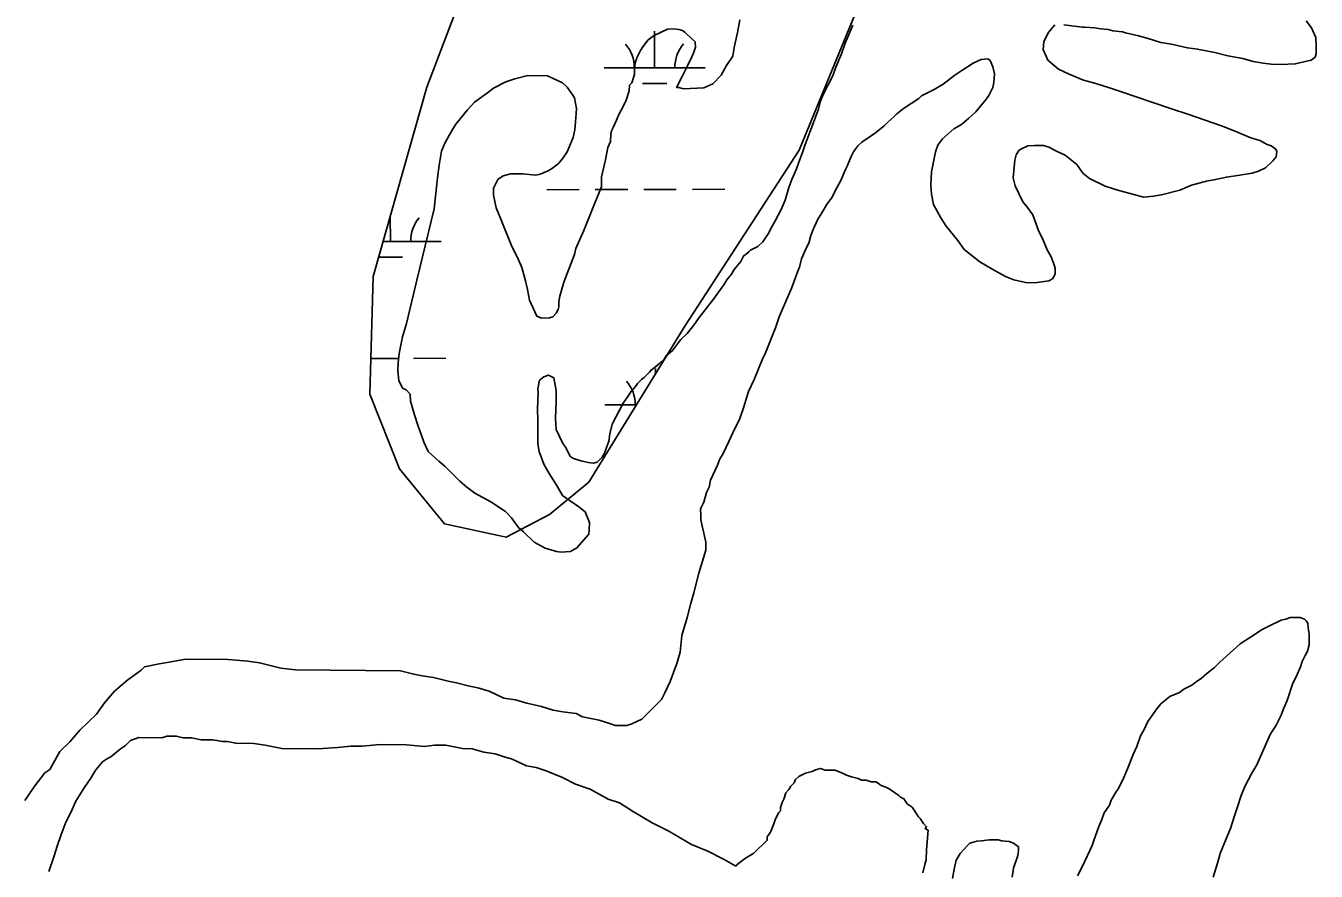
# Model space of a CAD drawing. Extents: x 3355677 to 3393573, y 612928 to 638357.
# Drawn here: x 3372112 to 3373387, y 625120 to 625954 of the extents above; entities that cross this region are included whole.
import ezdxf

# ---------------------------------------------------------------- set-up
doc = ezdxf.new("R2010")
doc.units = 0
doc.layers.add('V-SITE-VEGE', color=7, linetype='Continuous')
doc.layers.add('V-WETL-SWMP', color=7, linetype='Continuous')

msp = doc.modelspace()

# ---------------------------------------------------------------- linework, layer by layer
at = {"layer": 'V-SITE-VEGE'}
for points in [[(3372574, 625787.4), (3372576.5, 625774.7), (3372581.1, 625763.6), (3372591.5, 625738.2), (3372598.7, 625723.4), (3372601.8, 625716), (3372605.4, 625702.7), (3372607.4, 625694.3), (3372609.4, 625683.7), (3372614.6, 625672.1), (3372616.7, 625667.8), (3372621.4, 625665.7), (3372629.3, 625666.1), (3372632.5, 625667.1), (3372635.7, 625670.8), (3372637.8, 625674.5), (3372638.4, 625677.1), (3372638.4, 625681.9), (3372639.5, 625687.7), (3372643.3, 625701.3), (3372654.1, 625728.7), (3372655.3, 625734.5), (3372663.3, 625752.3), (3372673.6, 625778.6), (3372680.6, 625795.4), (3372680.7, 625805.4), (3372684.5, 625822.3), (3372686.8, 625834.4), (3372689.5, 625840.2), (3372690, 625847.6), (3372690.6, 625850.7), (3372692.2, 625853.9), (3372695.4, 625861.2), (3372697.6, 625867), (3372702.4, 625875.4), (3372705.1, 625881.2), (3372707.8, 625890.1), (3372708.4, 625895.9), (3372710.6, 625898), (3372713.3, 625906.4), (3372713.3, 625911.7), (3372713.9, 625918), (3372715.5, 625922.8), (3372719.3, 625930.1), (3372721.4, 625933.8), (3372726.8, 625940.6), (3372732.6, 625944.8), (3372745.9, 625951), (3372752.2, 625951.4), (3372756.9, 625950.9), (3372760.6, 625949.8), (3372763.2, 625947.7), (3372764.8, 625946.1), (3372773.2, 625938.6), (3372773.6, 625933.3), (3372771.5, 625927.5), (3372769.9, 625923.9), (3372765.6, 625914.9), (3372760.2, 625904.4), (3372754.8, 625893.4), (3372756.9, 625893.4), (3372761.7, 625892.3), (3372781.7, 625893.2), (3372790.7, 625897.3), (3372798.7, 625905.7), (3372804.1, 625915.1), (3372810.5, 625924.5), (3372811.6, 625933), (3372814.9, 625947.7), (3372817.2, 625960.4)], [(3372928.9, 625955.1), (3372921.4, 625937.2), (3372917.6, 625926.7), (3372912.2, 625913.6), (3372909, 625905.2), (3372899.8, 625887.3), (3372897.1, 625880), (3372894.9, 625872.1), (3372886.3, 625849.5), (3372881.4, 625836.3), (3372879.3, 625829.5), (3372875.5, 625820), (3372873.3, 625813.2), (3372868.5, 625802.7), (3372865.8, 625794.8), (3372861.9, 625782.2), (3372858.2, 625773.2), (3372851.7, 625761.2), (3372848, 625754.3), (3372845.8, 625750.1), (3372839.9, 625741.2), (3372835.2, 625736.5), (3372827.7, 625732.9), (3372826.1, 625731.3), (3372820.8, 625727.2), (3372818.1, 625721.9), (3372814.9, 625717.7), (3372811.7, 625714), (3372809.1, 625709.3), (3372807.5, 625707.2), (3372804.3, 625703.6), (3372801.6, 625698.8), (3372796.2, 625691.5), (3372791.4, 625684.7), (3372777, 625666.4), (3372771.7, 625659), (3372765.3, 625650.6), (3372758.9, 625644.9), (3372756.7, 625641.7), (3372750.9, 625633.9), (3372744.5, 625628.7), (3372742.4, 625625.5), (3372738.1, 625621.3), (3372734.4, 625618.2), (3372729.6, 625614.6), (3372728, 625612.5), (3372722.7, 625607.2), (3372720, 625605.2), (3372716.3, 625601.5), (3372714.1, 625598.4), (3372709.9, 625593.6), (3372707.2, 625589.4), (3372701.9, 625582.1), (3372691.1, 625561.1), (3372688.9, 625551.6), (3372687.8, 625544.3), (3372683.5, 625532.7), (3372681.3, 625528.5), (3372676.5, 625523.8)], [(3373329.6, 625811.1), (3373336.5, 625814.2), (3373343.9, 625821), (3373347.1, 625825.2), (3373347.7, 625830.5), (3373346.7, 625832.6), (3373342, 625835.8), (3373338.3, 625837.4), (3373330.9, 625841.2), (3373322, 625843.9), (3373305.7, 625850.9), (3373293.1, 625855.8), (3373259.9, 625867.2), (3373243.6, 625872.6), (3373225.2, 625878.6), (3373194.2, 625889.4), (3373182.6, 625893.2), (3373169, 625897.5), (3373156.9, 625900.8), (3373142.7, 625906.7), (3373132.2, 625911.6), (3373121.7, 625920.6), (3373117, 625931.2), (3373117.6, 625938.6), (3373121.9, 625947.5), (3373126.7, 625953.3), (3373128.3, 625955.4)], [(3373137.3, 625955.3), (3373147.9, 625954.2), (3373155.8, 625953), (3373157.9, 625953), (3373167.9, 625952.4), (3373173.7, 625951.3), (3373181.1, 625950.7), (3373185.8, 625949.6), (3373195.3, 625948.5), (3373198.4, 625947.4), (3373211.1, 625944.6), (3373220.5, 625941.9), (3373233.2, 625938.1), (3373243.7, 625936.4), (3373259.5, 625932.6), (3373269.5, 625931.4), (3373286.4, 625928.1), (3373299.5, 625924.8), (3373314.3, 625922.1), (3373324.3, 625919.3), (3373334.3, 625917.7), (3373342.2, 625916.5), (3373351.7, 625916.4), (3373365.9, 625916.8), (3373381.8, 625920.4), (3373385.5, 625923.5), (3373386.6, 625927.2), (3373386.6, 625934.1), (3373386.2, 625943), (3373382.1, 625952.6), (3373376.8, 625959.5)], [(3372889.6, 625753.4), (3372894, 625762.9), (3372898.2, 625769.7), (3372903.6, 625778.6), (3372907.9, 625784.4), (3372913.2, 625794.4), (3372917, 625801.7), (3372921.8, 625812.7), (3372923.4, 625815.9), (3372927.2, 625825.4), (3372929.4, 625830.1), (3372933.7, 625835.8), (3372937.9, 625839.5), (3372951.2, 625848.9), (3372959.7, 625855.7), (3372963.4, 625859.3), (3372969.3, 625864.5), (3372972.5, 625867.7), (3372978.8, 625872.9), (3372994.2, 625882.8), (3372996.9, 625885.4), (3373009.1, 625891.6), (3373018.1, 625896.8), (3373029.8, 625905.7), (3373037.7, 625910.9), (3373047.8, 625917.6), (3373055.8, 625921.2), (3373062.1, 625921.7), (3373064.7, 625920.1), (3373067.3, 625913.8), (3373068.8, 625906.9), (3373068.2, 625898.5), (3373067.1, 625893.7), (3373063.4, 625885.8), (3373060.1, 625881.1), (3373056.4, 625876.9), (3373050.5, 625869.6), (3373046.3, 625865.9), (3373043.6, 625863.3), (3373036.2, 625857.1), (3373028.8, 625852.9), (3373017.6, 625843), (3373012.8, 625836.7), (3373010.6, 625829.9), (3373006.7, 625810.4), (3373006.1, 625797.2), (3373006.5, 625788.2), (3373008.6, 625778.2), (3373015.8, 625764.9), (3373021, 625756.5), (3373032.5, 625742.6), (3373038.8, 625733.6), (3373054.5, 625721.3), (3373067.1, 625713.8), (3373079.7, 625706.9), (3373088.1, 625703.6), (3373099.6, 625700.9), (3373108.6, 625700.8), (3373122.4, 625702.8), (3373126.1, 625704.8), (3373128.2, 625708), (3373128.7, 625710.1), (3373128.8, 625714.8), (3373127.8, 625718.6), (3373124.7, 625726.5), (3373121, 625733.4), (3373116.4, 625744.5), (3373112.8, 625751.4), (3373106.6, 625767.8), (3373101.4, 625775.2), (3373096.7, 625780.6), (3373089.4, 625796.4), (3373087.4, 625804.4), (3373088, 625811.2), (3373089.1, 625821.8), (3373090.2, 625827), (3373092.9, 625831.2), (3373095, 625832.8), (3373101.9, 625835.9), (3373108.3, 625836.4), (3373117.2, 625836.3), (3373122.5, 625834.7), (3373130.9, 625830.4), (3373138.8, 625826.6), (3373150.3, 625817.5), (3373156, 625809), (3373162.8, 625803.7), (3373178.1, 625796.2), (3373191.7, 625791.8), (3373206.5, 625788), (3373215.9, 625785.3), (3373226, 625786.2), (3373233.9, 625787.7), (3373251.9, 625792.3), (3373263.5, 625797), (3373278.3, 625801.1), (3373287.3, 625802.6), (3373297.9, 625805.1), (3373311.1, 625807.1), (3373323.3, 625809.1), (3373329.6, 625811.1)], [(3372676.5, 625523.8), (3372672.8, 625522.8), (3372667.6, 625523.3), (3372660.2, 625525), (3372652.8, 625527.2), (3372649.7, 625529.3), (3372645.5, 625538.3), (3372642.4, 625542), (3372635.7, 625555.8), (3372635.3, 625566.9), (3372635.9, 625584.3), (3372636, 625594.3), (3372633.5, 625607), (3372628.3, 625609.7), (3372623.5, 625608.1), (3372619.3, 625604.5), (3372617.6, 625596.1), (3372618.1, 625592.4), (3372617.4, 625576), (3372617.8, 625564.9), (3372617.6, 625541.7), (3372619.1, 625534.3), (3372623.8, 625521.6), (3372629, 625512.6), (3372636.8, 625499.9), (3372642, 625490.9), (3372648.8, 625486.1), (3372658.2, 625479.6), (3372664.5, 625474.8), (3372668.6, 625464.2), (3372668.5, 625456.9), (3372668, 625452.7), (3372656.3, 625439), (3372649.9, 625435.4), (3372640.9, 625435), (3372636.2, 625435.5), (3372625.1, 625438.8), (3372614.1, 625444.7), (3372603.6, 625454.8), (3372598.4, 625459.6), (3372591.6, 625468.6), (3372585.9, 625475), (3372571.2, 625484.7), (3372555.5, 625493.2), (3372547.6, 625499.1), (3372540.8, 625505), (3372534, 625511.4), (3372526.2, 625519.4), (3372519.9, 625524.7), (3372509.4, 625534.3), (3372505.3, 625542.8), (3372499.6, 625559.2), (3372496, 625570.3), (3372491.9, 625584), (3372491.5, 625590.9), (3372487.8, 625595.1), (3372484.1, 625596.8), (3372480.5, 625604.2), (3372479.5, 625613.7), (3372479.6, 625622.1), (3372480.8, 625631.1), (3372484.1, 625647.4), (3372487.9, 625660.6), (3372498.3, 625703.2), (3372515.3, 625773.7), (3372516.5, 625785.8), (3372518.7, 625804.3), (3372520.4, 625816.9), (3372522.7, 625830.6), (3372525.9, 625838.5), (3372533.4, 625852.2), (3372536.6, 625857.4), (3372548.4, 625871.5), (3372555.3, 625878.9), (3372568, 625888.2), (3372573.9, 625892.9), (3372586.1, 625899.2), (3372595.1, 625902.2), (3372607.7, 625905.3), (3372627.3, 625905.1), (3372642, 625898.1), (3372646.7, 625893.9), (3372652.4, 625885.9), (3372654, 625883.2), (3372656, 625872.7), (3372655.4, 625863.7), (3372654.2, 625851.6), (3372652.6, 625844.2), (3372646.6, 625830), (3372641.8, 625822.7), (3372638.1, 625818.5), (3372632.2, 625813.8), (3372628, 625811.2), (3372620.1, 625808.1), (3372615.8, 625807.1), (3372602.6, 625808.3), (3372591, 625808.4), (3372583.6, 625806.3), (3372578.3, 625802.7), (3372574, 625794.3), (3372574, 625787.4)], [(3372111, 625189.7), (3372120.9, 625204.2), (3372130.7, 625217.1), (3372135.6, 625220.3), (3372145.5, 625238), (3372155.3, 625247.7), (3372165.2, 625259), (3372181.6, 625275), (3372189.8, 625286.3), (3372199.6, 625297.6), (3372212.7, 625308.8), (3372225.8, 625318.5), (3372229.1, 625321.7), (3372243.7, 625324.8), (3372253.4, 625326.3), (3372269.7, 625329.4), (3372311.9, 625329), (3372331.4, 625327.2), (3372342.7, 625325.5), (3372363.8, 625320.4), (3372378.4, 625318.7), (3372482.2, 625317.7), (3372495.2, 625314.4), (3372503.3, 625312.7), (3372514.6, 625311), (3372522.7, 625309.3), (3372529.2, 625307.6), (3372537.3, 625305.9), (3372550.3, 625302.5), (3372558.4, 625300.8), (3372569.7, 625297.5), (3372584.2, 625290.8), (3372595.6, 625289.1), (3372606.9, 625285.8), (3372621.5, 625282.4), (3372632.8, 625279), (3372642.5, 625277.3), (3372655.5, 625275.6), (3372662, 625272.3), (3372678.2, 625268.9), (3372684.7, 625267.2), (3372694.4, 625263.9), (3372705.7, 625263.8), (3372710.6, 625265.3), (3372720.4, 625270.1), (3372740, 625289.4), (3372743.3, 625295.9), (3372748.3, 625307.2), (3372755, 625325), (3372758.3, 625336.3), (3372760.1, 625352.5), (3372765.1, 625370.4), (3372768.5, 625383.3), (3372771.8, 625394.6), (3372776.9, 625414.1), (3372783.6, 625436.7), (3372783.7, 625444.8), (3372778.9, 625466.9), (3372778.9, 625472.2), (3372778.5, 625477), (3372779, 625479.1), (3372781.7, 625484.3), (3372784.4, 625493.8), (3372787.1, 625499), (3372788.2, 625505.9), (3372795.2, 625520.6), (3372797.4, 625526.9), (3372800.6, 625531.6), (3372806.5, 625544.2), (3372810.3, 625552.6), (3372817.3, 625566.8), (3372821, 625577.3), (3372825.9, 625593.6), (3372831.3, 625605.2), (3372839.4, 625624.6), (3372842.6, 625631.5), (3372852.4, 625656.2), (3372856.2, 625667.2), (3372868.6, 625696.1), (3372874.5, 625712.4), (3372876.1, 625716.1), (3372878.3, 625724.5), (3372883.2, 625735.6), (3372885.3, 625739.8), (3372887.5, 625747.6), (3372889.6, 625753.4)], [(3373378.8, 625360.2), (3373378.3, 625364.9), (3373376.7, 625367.1), (3373375.2, 625368.7), (3373370.9, 625370.3), (3373360.9, 625370.4), (3373356.7, 625368.8), (3373351.9, 625367.8), (3373339.2, 625361.6), (3373333.4, 625358.5), (3373320.6, 625350.2), (3373311.6, 625344.4), (3373291.4, 625326.2), (3373286.1, 625320.9), (3373278.7, 625315.2), (3373273.3, 625310.5), (3373268, 625306.9), (3373263.8, 625303.7), (3373255.8, 625299.6), (3373251.6, 625296.5), (3373242, 625292.3), (3373233, 625285), (3373229.3, 625280.3), (3373220.2, 625267.7), (3373216.4, 625259.3), (3373213.2, 625253.5), (3373209.4, 625243), (3373205.7, 625235.2), (3373200.2, 625221), (3373196.5, 625212.6), (3373191.1, 625201), (3373189.5, 625198.9), (3373184.1, 625190), (3373182.5, 625185.2), (3373178.8, 625180), (3373177.2, 625177.4), (3373175, 625171.1), (3373171.8, 625164.2), (3373167.4, 625151.1), (3373165.3, 625145.3)], [(3373284.7, 625114.2), (3373289.1, 625127.8), (3373291.8, 625137.3), (3373297.7, 625152), (3373302.1, 625162), (3373305.9, 625174.6), (3373308.6, 625182.5), (3373312.4, 625194.6), (3373316.1, 625203.5), (3373323.1, 625216.7), (3373328, 625225.1), (3373337.6, 625246.6), (3373341.4, 625255.5), (3373346.8, 625263.4), (3373352.1, 625273.9), (3373354.3, 625280.2), (3373358.1, 625288.6), (3373363.5, 625305.5), (3373366.7, 625311.8), (3373371, 625321.7), (3373372.7, 625327), (3373375.9, 625332.8), (3373378, 625337), (3373379.7, 625343.3), (3373379.8, 625354.4), (3373378.8, 625360.2)], [(3372813.2, 625124.8), (3372801.9, 625131.4), (3372785.7, 625139.7), (3372769.6, 625146.3), (3372747, 625159.5), (3372730.8, 625167.8), (3372711.4, 625179.3), (3372698.5, 625187.5), (3372687.2, 625190.9), (3372669.4, 625200.8), (3372654.9, 625205.8), (3372642, 625212.4), (3372625.8, 625219.1), (3372616.1, 625222.4), (3372606.4, 625224.1), (3372591.8, 625230.7), (3372585.3, 625232.4), (3372575.6, 625235.7), (3372564.3, 625237.5), (3372552.9, 625240.8), (3372543.2, 625240.9), (3372527, 625244.3), (3372515.6, 625244.4), (3372505.9, 625242.9), (3372488.1, 625244.7), (3372462.1, 625244.9), (3372444.2, 625243.4), (3372432.9, 625243.5), (3372419.9, 625242), (3372400.4, 625240.6), (3372364.7, 625240.9), (3372348.5, 625244.3), (3372337.1, 625246), (3372319.3, 625246.2), (3372311.2, 625247.9), (3372306.3, 625247.9), (3372296.6, 625249.6), (3372285.2, 625249.7), (3372275.5, 625251.5), (3372267.4, 625251.5), (3372260.9, 625253.2), (3372251.2, 625253.3), (3372246.3, 625251.7), (3372223.6, 625251.9), (3372215.4, 625248.8), (3372210.5, 625243.9), (3372205.6, 625240.7), (3372195.8, 625232.7), (3372192.5, 625231.1), (3372187.6, 625227.9), (3372181.1, 625219.9), (3372176.1, 625211.8), (3372169.5, 625202.1), (3372161.3, 625189.2), (3372156.3, 625177.9), (3372151.4, 625168.2), (3372146.4, 625155.3), (3372143.1, 625145.5), (3372139.7, 625134.2), (3372134.7, 625119.7)], [(3372942.2, 625209.7), (3372937.3, 625209.7), (3372934.1, 625211.4), (3372927.6, 625213.1), (3372922.8, 625214.7), (3372919.5, 625216.4), (3372911.5, 625219.7), (3372901.7, 625219.8), (3372896.9, 625221.4), (3372892, 625219.9), (3372888.7, 625218.3), (3372882.2, 625216.7), (3372875.7, 625213.5), (3372872.4, 625210.3), (3372870.8, 625207.1), (3372867.5, 625203.9), (3372865.8, 625200.6), (3372862.6, 625197.4), (3372860.9, 625190.9), (3372859.2, 625187.7), (3372857.6, 625182.9), (3372857.5, 625179.6), (3372855.9, 625178), (3372852.6, 625171.5), (3372850.9, 625166.7), (3372847.6, 625158.6), (3372844.3, 625153.8), (3372844.3, 625150.5), (3372831.2, 625137.6), (3372823, 625132.8), (3372814.8, 625126.4), (3372813.2, 625124.8)], [(3372998.2, 625118.3), (3372999.9, 625126.4), (3373001.5, 625131.2), (3373001.6, 625141), (3373003.4, 625160.4), (3373000.2, 625162.1), (3373001.8, 625163.7), (3372998.6, 625167), (3372995.4, 625171.9), (3372993.8, 625173.5), (3372987.4, 625183.3), (3372982.6, 625186.6), (3372979.4, 625191.5), (3372976.1, 625193.1), (3372974.5, 625194.8), (3372964.8, 625201.4), (3372961.6, 625203), (3372956.8, 625204.7), (3372951.9, 625208), (3372947.1, 625208), (3372942.2, 625209.7)], [(3373086.4, 625113.9), (3373087.5, 625122.8), (3373091.9, 625135.4), (3373092.4, 625140.7), (3373092.5, 625143.9), (3373087.7, 625147.6), (3373083.5, 625149.2), (3373076.2, 625149.8), (3373072.5, 625150.9), (3373063.5, 625151), (3373056.1, 625150), (3373051.4, 625149.5), (3373044.5, 625147.5), (3373041.8, 625144.9), (3373034.9, 625137.5), (3373031.1, 625130.7), (3373029, 625121.8), (3373027.3, 625112.8)], [(3373165.3, 625145.3), (3373155.7, 625124.9), (3373150.7, 625115.3)]]:
    msp.add_lwpolyline(points, dxfattribs=at)
at = {"layer": 'V-WETL-SWMP'}
for p, q in [((3372733.1, 625913), (3372733, 625949)), ((3372683.1, 625912.9), (3372783.1, 625913.1)), ((3372721.1, 625897.5), (3372745.1, 625897.6)), ((3372626.5, 625792.6), (3372658.5, 625792.7)), ((3372674.5, 625792.8), (3372706.5, 625792.8)), ((3372722.5, 625792.9), (3372754.5, 625793)), ((3372770.5, 625793), (3372802.5, 625793.1)), ((3372472.1, 625741.5), (3372472, 625766.3)), ((3372465, 625741.5), (3372522.1, 625741.6)), ((3372460.6, 625726), (3372484.1, 625726.1)), ((3372452.7, 625626), (3372479, 625626.1)), ((3372495, 625626.1), (3372527, 625626.2)), ((3372733.9, 625610.5), (3372733.8, 625616.3)), ((3372683.9, 625580.2), (3372715.2, 625580.3))]:
    msp.add_line(p, q, dxfattribs=at)
msp.add_lwpolyline([(3373369.4, 626671.9), (3373294.7, 626560), (3373201.6, 626445.2), (3373090.3, 626265.4), (3373004.4, 626104), (3372947.3, 626005.9), (3372875.8, 625831.7), (3372763.1, 625658), (3372668.1, 625504), (3372629.1, 625471.9), (3372586.5, 625449.8), (3372525.4, 625462.9), (3372481, 625517), (3372451.7, 625590.9), (3372455.2, 625707), (3372508.1, 625893.8), (3372593.8, 626118.9), (3372651, 626227), (3372711.2, 626333.8), (3372790.1, 626441.5), (3372916.9, 626655.3)], dxfattribs=at)
for centre, start, end in [((3372677.8, 625913.3), 359.3782, 40.9218), ((3372788.3, 625913.6), 139.3782, 180.9218), ((3372527.3, 625742.1), 139.3782, 180.9218), ((3372678.7, 625580.6), 359.3782, 40.9218)]:
    msp.add_arc(centre, 35.2, start, end, dxfattribs=at)

doc.saveas('drawing.dxf')
